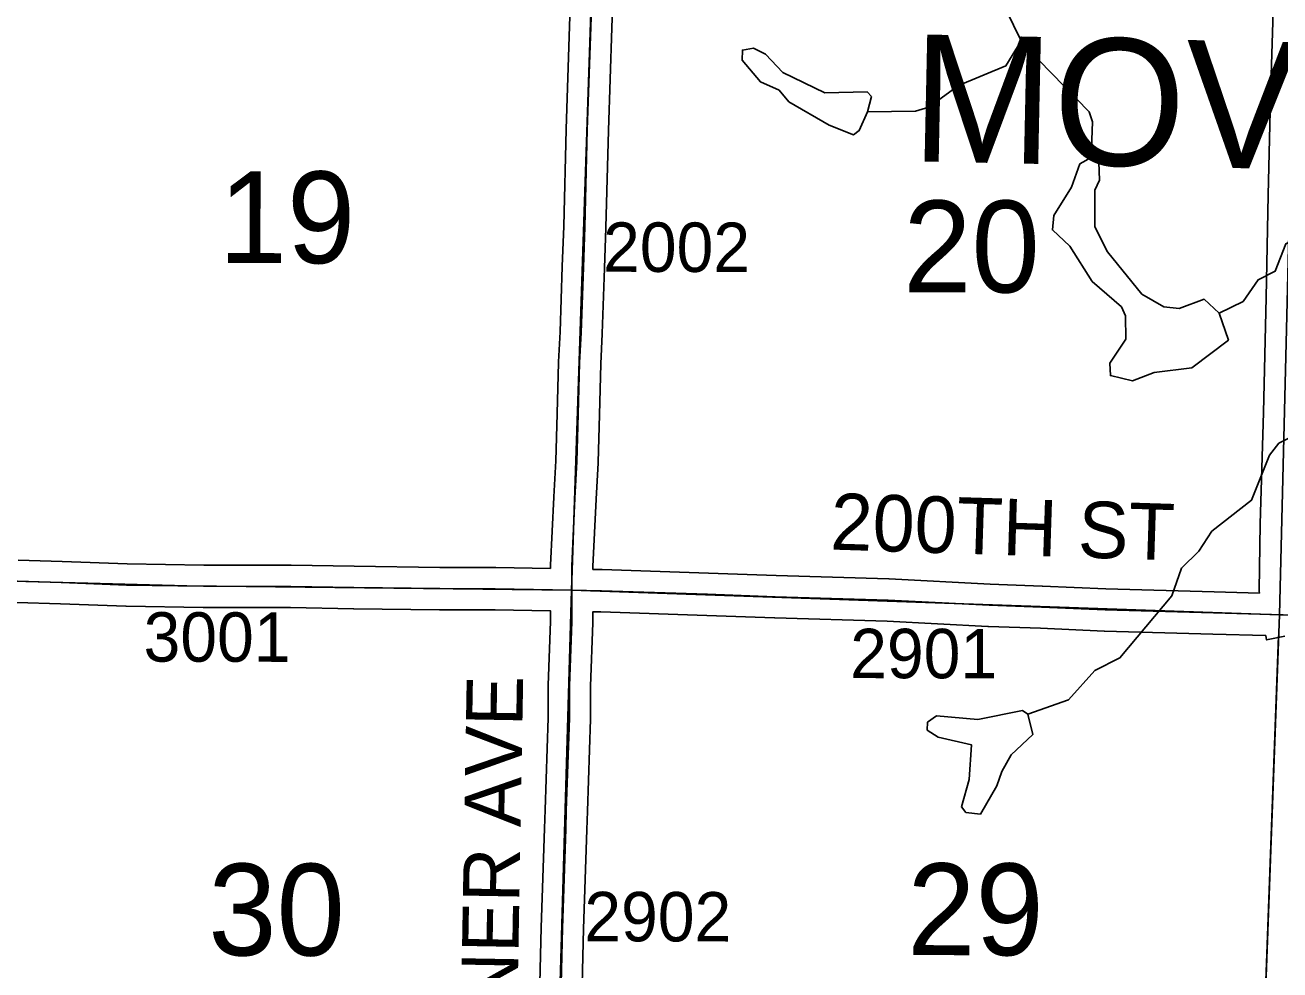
# Model space of a CAD drawing. Extents: x -157.2 to -99.3, y 12.2 to 46.2.
# Drawn here: x -134.532 to -132.754, y 30.127 to 31.466 of the extents above; entities that cross this region are included whole.
import ezdxf

# ---------------------------------------------------------------- set-up
doc = ezdxf.new("R2010")
doc.units = 0
for name, color, linetype in [('tdCoHydroRiver', 7, 'Continuous'), ('tdCoSecRdNmbr', 7, 'Continuous'), ('tdCoSecRdTxt', 7, 'Continuous'), ('tdCoSecRteBand', 7, 'Continuous'), ('tdCoSecRteCL', 7, 'Continuous'), ('tdCoSectLine', 7, 'Continuous'), ('tdCoSectLinePart', 7, 'Continuous'), ('tdCoSectNmbr', 7, 'Continuous'), ('tdCoSurfEarth', 7, 'Continuous'), ('tdCoSurfGravel', 7, 'Continuous'), ('tdCoTwpNameTxt', 7, 'Continuous')]:
    doc.layers.add(name, color=color, linetype=linetype)

msp = doc.modelspace()

# ---------------------------------------------------------------- linework, layer by layer
at = {"layer": 'tdCoHydroRiver'}
for points in [[(-133.2645, 31.6583), (-133.1641, 31.5321), (-133.1209, 31.4439)], [(-133.3386, 31.3431), (-133.3504, 31.3166), (-133.3585, 31.3105), (-133.3928, 31.3242), (-133.4502, 31.3575), (-133.464, 31.3737), (-133.4904, 31.3856), (-133.5164, 31.4163), (-133.5159, 31.4306), (-133.5001, 31.4332), (-133.483, 31.4248), (-133.4585, 31.3988), (-133.3993, 31.3702), (-133.3393, 31.3715), (-133.3332, 31.365), (-133.3386, 31.3431)], [(-133.3386, 31.3431), (-133.2707, 31.3442), (-133.2516, 31.3499), (-133.2096, 31.3803), (-133.1425, 31.4083), (-133.1209, 31.4439)], [(-133.1209, 31.4439), (-133.1133, 31.4342), (-133.0245, 31.3431), (-133.0201, 31.3288), (-133.0216, 31.2783)], [(-133.0216, 31.2783), (-133.0377, 31.2693), (-133.0497, 31.2365), (-133.0746, 31.1962), (-133.0768, 31.1757), (-133.0522, 31.1528), (-133.0205, 31.1029), (-132.979, 31.0669), (-132.9731, 31.0541), (-132.9725, 31.0209)], [(-133.0216, 31.2783), (-133.0108, 31.2716), (-133.01, 31.2463), (-133.0167, 31.2323), (-133.0167, 31.1802), (-132.9988, 31.1449), (-132.95, 31.085), (-132.919, 31.0667), (-132.897, 31.0645), (-132.8619, 31.0776), (-132.8403, 31.058)], [(-132.8403, 31.058), (-132.8067, 31.0744), (-132.7853, 31.1053), (-132.7612, 31.1172), (-132.7459, 31.1563), (-132.6881, 31.1877), (-132.5998, 31.1835), (-132.5792, 31.1876), (-132.4864, 31.1769)], [(-132.9725, 31.0209), (-132.9956, 30.9869), (-132.9945, 30.9695), (-132.9632, 30.9622), (-132.9328, 30.9739), (-132.879, 30.9802), (-132.8273, 31.0197), (-132.8403, 31.058)], [(-133.1114, 30.4897), (-133.054, 30.5101), (-133.0164, 30.5516), (-132.9812, 30.5695), (-132.9075, 30.6573), (-132.8937, 30.6964), (-132.8693, 30.7209), (-132.8511, 30.7488), (-132.7946, 30.7929), (-132.769, 30.8569), (-132.7558, 30.8739), (-132.7174, 30.8932)], [(-133.1114, 30.4897), (-133.1044, 30.4611), (-133.1352, 30.432), (-133.1485, 30.4087), (-133.1555, 30.3884), (-133.1788, 30.348), (-133.1992, 30.3502), (-133.2053, 30.3583), (-133.1946, 30.3974), (-133.1916, 30.4463), (-133.2386, 30.4572), (-133.2541, 30.4671), (-133.2538, 30.4782), (-133.2409, 30.4873), (-133.1826, 30.4824), (-133.1191, 30.4947), (-133.1114, 30.4897)]]:
    msp.add_lwpolyline(points, dxfattribs=at)
at = {"layer": 'tdCoSecRteBand'}
for points in [[(-133.7877, 30.6959), (-133.7877, 30.6996), (-133.7877, 30.7003), (-133.7876, 30.701), (-133.7832, 30.7972), (-133.7832, 30.7974), (-133.7832, 30.7975), (-133.7802, 30.8488), (-133.7785, 30.9154), (-133.7785, 30.9155), (-133.7785, 30.9155), (-133.7765, 30.9882), (-133.7765, 30.9886), (-133.7765, 30.989), (-133.7743, 31.0314), (-133.7711, 31.1238), (-133.7691, 31.1809), (-133.7657, 31.3181), (-133.7657, 31.3183), (-133.7657, 31.3184), (-133.7608, 31.4644), (-133.7608, 31.4644), (-133.7608, 31.4644), (-133.7561, 31.598)], [(-133.6961, 31.596), (-133.7008, 31.4623), (-133.7057, 31.3165), (-133.7092, 31.1793), (-133.7092, 31.1791), (-133.7092, 31.179), (-133.7111, 31.1218), (-133.7111, 31.1218), (-133.7144, 31.0291), (-133.7144, 31.0288), (-133.7144, 31.0285), (-133.7166, 30.9862), (-133.7185, 30.9139), (-133.7203, 30.8468), (-133.7203, 30.8464), (-133.7203, 30.8459), (-133.7233, 30.7943), (-133.7277, 30.6989), (-133.7277, 30.6953), (-133.7277, 30.6948), (-133.715, 30.6945), (-133.7148, 30.6945), (-133.7147, 30.6945), (-133.5642, 30.6896), (-133.5642, 30.6896), (-133.5641, 30.6896), (-133.4683, 30.6861), (-133.3086, 30.6814), (-133.3083, 30.6814), (-133.3079, 30.6814), (-133.1651, 30.674), (-133.0911, 30.6713), (-133.091, 30.6713), (-133.0909, 30.6713), (-133.0011, 30.6674), (-132.8477, 30.6632), (-132.8477, 30.6632), (-132.8477, 30.6632), (-132.7835, 30.6613)], [(-132.7835, 30.6613), (-132.7837, 30.664), (-132.7837, 30.6651), (-132.7837, 30.6661), (-132.7825, 30.7588), (-132.7825, 30.759), (-132.7825, 30.7593), (-132.7778, 30.9173), (-132.7739, 31.0799), (-132.7709, 31.2249), (-132.7709, 31.2249), (-132.7709, 31.2249), (-132.7677, 31.3645), (-132.7677, 31.3646), (-132.7677, 31.3648), (-132.7625, 31.5311)], [(-134.542, 30.7081), (-134.4799, 30.7061), (-134.4798, 30.7061), (-134.4797, 30.7061), (-134.3876, 30.7026), (-134.2791, 30.7009), (-134.1558, 30.7007), (-134.1556, 30.7007), (-134.1553, 30.7007), (-134.0659, 30.6992), (-133.9445, 30.6977), (-133.866, 30.6975), (-133.8657, 30.6975), (-133.8655, 30.6975), (-133.7877, 30.6959)], [(-133.8047, 30.0292), (-133.801, 30.1874), (-133.801, 30.1875), (-133.801, 30.1877), (-133.7963, 30.3277), (-133.7955, 30.3542), (-133.7955, 30.3543), (-133.7955, 30.3544), (-133.7911, 30.4844), (-133.7911, 30.5297), (-133.7911, 30.5303), (-133.7911, 30.5309), (-133.7877, 30.621), (-133.7877, 30.6353), (-133.7877, 30.6359), (-133.7882, 30.6359), (-133.8664, 30.6375), (-133.9448, 30.6377), (-133.945, 30.6377), (-133.9451, 30.6377), (-134.0667, 30.6392), (-134.0667, 30.6392), (-134.0668, 30.6392), (-134.1561, 30.6407), (-134.2794, 30.6409), (-134.2796, 30.6409), (-134.2799, 30.6409), (-134.3889, 30.6427), (-134.3892, 30.6427), (-134.3895, 30.6427), (-134.4819, 30.6461), (-134.5439, 30.6481)], [(-132.7474, 30.6003), (-132.7734, 30.595), (-132.7746, 30.6011), (-132.8494, 30.6032), (-133.003, 30.6074), (-133.0033, 30.6074), (-133.0035, 30.6074), (-133.0934, 30.6114), (-133.1675, 30.6141), (-133.1678, 30.6141), (-133.168, 30.6141), (-133.3107, 30.6215), (-133.4702, 30.6261), (-133.4703, 30.6262), (-133.4704, 30.6262), (-133.5662, 30.6296), (-133.7164, 30.6345), (-133.7277, 30.6348), (-133.7277, 30.6205), (-133.7277, 30.6199), (-133.7277, 30.6193), (-133.7311, 30.5292), (-133.7311, 30.4839), (-133.7311, 30.4833), (-133.7311, 30.4828), (-133.7356, 30.3525), (-133.7363, 30.3259), (-133.7363, 30.3258), (-133.7363, 30.3258), (-133.741, 30.1858), (-133.7447, 30.0274)]]:
    msp.add_lwpolyline(points, dxfattribs=at)
at = {"layer": 'tdCoSecRteCL'}
for points in [[(-133.7577, 30.6653), (-133.7577, 30.6996), (-133.7532, 30.7958), (-133.7503, 30.8476), (-133.7485, 30.9147), (-133.7466, 30.9874), (-133.7443, 31.0301), (-133.7411, 31.1228), (-133.7392, 31.18), (-133.7357, 31.3174), (-133.7308, 31.4634), (-133.7261, 31.597), (-133.7246, 31.6539)], [(-134.543, 30.6781), (-134.4809, 30.6761), (-134.3884, 30.6727), (-134.2794, 30.6709), (-134.1558, 30.6707), (-134.0663, 30.6692), (-133.9447, 30.6677), (-133.8661, 30.6675), (-133.7577, 30.6653)], [(-133.8454, 29.671), (-133.8437, 29.6779), (-133.8395, 29.6851), (-133.827, 29.7026), (-133.7927, 29.7603), (-133.7882, 29.7721), (-133.785, 29.7852), (-133.7826, 29.7985), (-133.7801, 29.8557), (-133.7769, 29.9823), (-133.7747, 30.0281), (-133.771, 30.1867), (-133.7663, 30.3268), (-133.7655, 30.3534), (-133.7611, 30.4839), (-133.7611, 30.5297), (-133.7577, 30.6205), (-133.7577, 30.6653)], [(-133.7577, 30.6653), (-133.7156, 30.6645), (-133.5652, 30.6596), (-133.4693, 30.6561), (-133.3095, 30.6514), (-133.1664, 30.6441), (-133.0922, 30.6413), (-133.0022, 30.6374), (-132.8486, 30.6332), (-132.7499, 30.6303)]]:
    msp.add_lwpolyline(points, dxfattribs=at)
at = {"layer": 'tdCoSectLine'}
for points in [[(-133.758, 30.6653), (-133.725, 31.6539)], [(-132.7551, 30.6305), (-132.7303, 31.6332)], [(-134.7248, 30.6831), (-134.3032, 30.6716), (-133.758, 30.6653)], [(-133.7867, 29.6691), (-133.758, 30.6653)], [(-133.758, 30.6653), (-132.7551, 30.6305)], [(-132.792, 29.6312), (-132.7551, 30.6305)], [(-132.7551, 30.6305), (-131.7528, 30.6119)]]:
    msp.add_lwpolyline(points, dxfattribs=at)
at = {"layer": 'tdCoSectLinePart'}
msp.add_lwpolyline([(-132.7908, 29.6612), (-132.7562, 30.6005)], dxfattribs=at)
at = {"layer": 'tdCoSurfEarth'}
for points in [[(-134.8198, 30.6877), (-134.6964, 30.6818), (-134.6264, 30.6805), (-134.543, 30.6781), (-134.4809, 30.6761), (-134.3884, 30.6727), (-134.2794, 30.6709), (-134.1558, 30.6707), (-134.0663, 30.6692), (-133.9447, 30.6677), (-133.8661, 30.6675), (-133.7577, 30.6653)], [(-133.7577, 30.6653), (-133.7156, 30.6645), (-133.5652, 30.6596), (-133.4693, 30.6561), (-133.3095, 30.6514), (-133.1664, 30.6441), (-133.0922, 30.6413), (-133.0022, 30.6374), (-132.8486, 30.6332), (-132.7499, 30.6303)]]:
    msp.add_lwpolyline(points, dxfattribs=at)
at = {"layer": 'tdCoSurfGravel'}
msp.add_lwpolyline([(-133.7747, 30.0281), (-133.771, 30.1867), (-133.7663, 30.3268), (-133.7655, 30.3534), (-133.7611, 30.4839), (-133.7611, 30.5297), (-133.7577, 30.6205), (-133.7577, 30.6653), (-133.7577, 30.6996), (-133.7532, 30.7958), (-133.7503, 30.8476), (-133.7485, 30.9147), (-133.7466, 30.9874), (-133.7443, 31.0301), (-133.7411, 31.1228), (-133.7392, 31.18), (-133.7357, 31.3174), (-133.7308, 31.4634), (-133.7261, 31.597)], dxfattribs=at)

# ---------------------------------------------------------------- texts
at = {"layer": 'tdCoSecRdNmbr'}
for s, rotation, p in [('2002', 359.8982, (-133.7134, 31.1165)), ('3001', 359.8978, (-134.3644, 30.5642)), ('2901', 359.8985, (-133.3633, 30.5408)), ('2902', 359.8983, (-133.74, 30.168))]:
    msp.add_text(s, height=0.07, rotation=rotation, dxfattribs=at).set_placement(p)
at = {"layer": 'tdCoSecRdTxt'}
for s, rotation, p in [('200TH ST', 358.1864, (-133.392, 30.723)), ('GARNER AVE', 89.0001, (-133.8387, 29.8422))]:
    msp.add_text(s, height=0.08, rotation=rotation, dxfattribs=at).set_placement(p)
at = {"layer": 'tdCoSectNmbr'}
for s, rotation, p in [('19', 359.8978, (-134.2579, 31.1289)), ('20', 359.8986, (-133.2881, 31.0875)), ('30', 359.8978, (-134.2727, 30.148)), ('29', 359.8986, (-133.2825, 30.1484))]:
    msp.add_text(s, height=0.13, rotation=rotation, dxfattribs=at).set_placement(p)
at = {"layer": 'tdCoTwpNameTxt'}
msp.add_text('MOVILLE', height=0.18, rotation=358.8, dxfattribs=at).set_placement((-133.2776, 31.2731))

doc.saveas('drawing.dxf')
